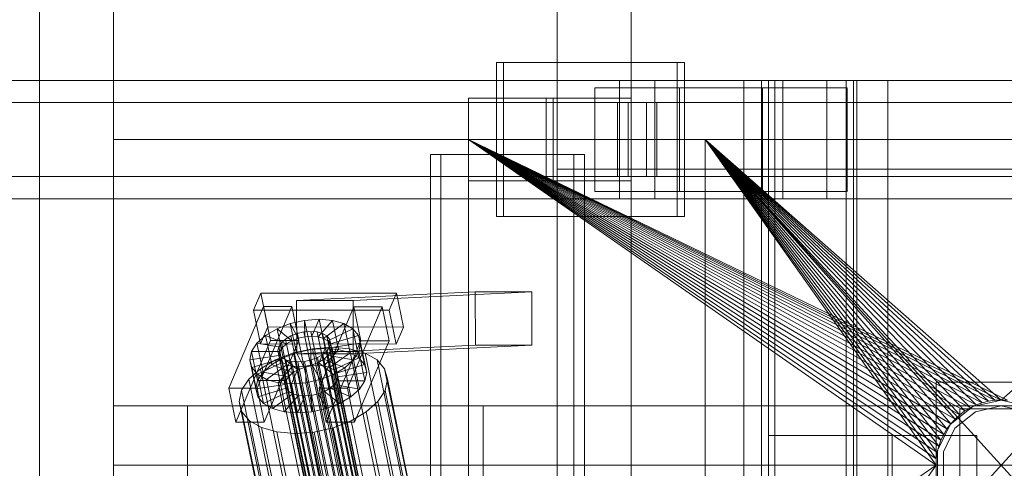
# Model space of a CAD drawing. Header units: millimetres. Extents: x -4738 to 65662, y -68080 to 6847.
# Tile 636 of 656: x 23718 to 24051, y -17681 to -17530. Entities that reach past the tile are written whole.
import ezdxf

# ---------------------------------------------------------------- set-up
doc = ezdxf.new("R2010")
doc.units = ezdxf.units.MM
for name, color, linetype, lineweight in [('COTAS_O', 1, 'Continuous', 0), ('superior_briquetadora', 7, 'Continuous', 0), ('superior_C02', 7, 'Continuous', 0)]:
    doc.layers.add(name, color=color, linetype=linetype, lineweight=lineweight)
doc.dimstyles.new('R19_100', dxfattribs={"dimtxt": 250, "dimasz": 150, "dimexe": 150, "dimexo": 80, "dimgap": 100, "dimtad": 1, "dimtih": 1, "dimtoh": 1, "dimdsep": 46, "dimcen": 0.09, "dimadec": 0, "dimazin": 0, "dimtfac": 1, "dimtdec": 4, "dimtofl": 0, "dimtmove": 0, "dimatfit": 3, "dimfxl": 1, "dimtolj": 1, "dimtzin": 0, "dimarcsym": 0})

# ---------------------------------------------------------------- blocks, each defined once
blk = doc.blocks.new('DIM_R30_41')
at = {"layer": 'COTAS_O'}
for p, q in [((23050.07, -17510), (23005.07, -17660)), ((23750.07, -17510), (23050.07, -17510)), ((23050.07, -19480), (23050.07, -17510)), ((23050.07, -17510), (23095.07, -17660)), ((23050.07, -19480), (23005.07, -19330)), ((23050.07, -19480), (23095.07, -19330)), ((23750.07, -19480), (23050.07, -19480))]:
    blk.add_line(p, q, dxfattribs=at)
blk.add_text('1970 O', height=250, rotation=90, dxfattribs=at).set_placement((22950.07, -18495))

msp = doc.modelspace()

# ---------------------------------------------------------------- linework, layer by layer
at = {"layer": 'superior_briquetadora'}
for p, q in [((23725.067, -17685), (23725.067, -17485)), ((23925.067, -17685), (23925.067, -17485)), ((23750.067, -17660), (23750.067, -17510)), ((23750.067, -18490), (23750.067, -17510)), ((23750.067, -17570), (23750.067, -17510)), ((23900.067, -17660), (23900.067, -17510)), ((23750.067, -17790), (23750.067, -17570)), ((23750.067, -17570), (25950.067, -17570)), ((23750.067, -17680), (23750.067, -17570)), ((23870.067, -17570), (23950.067, -17570)), ((23879.479, -17570), (23870.067, -17570)), ((23870.067, -17570), (24150.067, -17570)), ((23870.067, -17570), (24350.067, -17570)), ((23870.067, -17790), (23870.067, -17570)), ((23870.067, -17570), (23870.067, -17583.45)), ((23870.067, -17570), (24028.067, -17680)), ((24028.173, -17677.844), (23870.067, -17570)), ((24028.49, -17675.708), (23870.067, -17570)), ((24029.015, -17673.614), (23870.067, -17570)), ((24029.742, -17671.581), (23870.067, -17570)), ((24030.665, -17669.629), (23870.067, -17570)), ((24031.775, -17667.777), (23870.067, -17570)), ((24033.061, -17666.043), (23870.067, -17570)), ((24034.511, -17664.444), (23870.067, -17570)), ((24036.111, -17662.994), (23870.067, -17570)), ((24037.845, -17661.708), (23870.067, -17570)), ((24039.697, -17660.598), (23870.067, -17570)), ((24041.648, -17659.675), (23870.067, -17570)), ((24043.681, -17658.947), (23870.067, -17570)), ((24045.775, -17658.423), (23870.067, -17570)), ((24047.911, -17658.106), (23870.067, -17570)), ((24050.067, -17658), (23870.067, -17570)), ((24052.224, -17658.106), (23870.067, -17570)), ((23870.067, -17570), (25830.067, -17570)), ((23880.462, -17570), (23879.479, -17570)), ((23879.479, -17570), (23950.067, -17570)), ((23886.973, -17570), (23880.462, -17570)), ((23880.462, -17570), (23950.067, -17570)), ((23950.067, -17570), (23886.973, -17570)), ((23929.237, -17570), (23886.973, -17570)), ((24150.067, -17570), (23929.237, -17570)), ((23954.067, -17570), (23929.237, -17570)), ((23950.067, -17790), (23950.067, -17570)), ((23950.067, -17570), (24150.067, -17570)), ((23950.067, -17570), (24028.067, -17680)), ((23950.067, -17570), (24039.697, -17660.598)), ((24037.845, -17661.708), (23950.067, -17570)), ((24036.111, -17662.994), (23950.067, -17570)), ((24034.511, -17664.444), (23950.067, -17570)), ((24033.061, -17666.043), (23950.067, -17570)), ((24031.775, -17667.777), (23950.067, -17570)), ((24030.665, -17669.629), (23950.067, -17570)), ((24029.742, -17671.581), (23950.067, -17570)), ((24029.015, -17673.614), (23950.067, -17570)), ((24028.49, -17675.708), (23950.067, -17570)), ((24028.173, -17677.844), (23950.067, -17570)), ((23950.067, -17570), (24041.648, -17659.675)), ((23950.067, -17570), (24043.681, -17658.947)), ((23950.067, -17570), (24045.775, -17658.423)), ((23950.067, -17570), (24047.911, -17658.106)), ((23950.067, -17570), (24050.067, -17658)), ((23950.067, -17790), (24150.067, -17570)), ((23950.067, -17570), (24150.067, -17790)), ((24230.067, -17570), (23954.067, -17570)), ((24243.401, -17570), (23954.067, -17570)), ((24050.067, -17658), (24150.067, -17570)), ((23900.067, -17590), (23900.067, -17580)), ((23900.067, -17580), (25800.067, -17580)), ((23870.067, -17583.45), (23870.067, -17790)), ((23900.067, -17590), (25800.067, -17590)), ((24072.067, -17652), (24028.067, -17652)), ((24028.067, -17652), (24028.067, -17708)), ((24050.067, -17658), (24040.522, -17660.179)), ((24041.648, -17659.675), (24043.681, -17658.947)), ((24043.681, -17658.947), (24045.775, -17658.423)), ((24045.775, -17658.423), (24047.911, -17658.106)), ((24047.911, -17658.106), (24050.067, -17658)), ((24059.613, -17660.179), (24050.067, -17658)), ((24050.067, -17658), (24052.224, -17658.106)), ((23750.067, -19330), (23750.067, -17660)), ((23750.067, -17660), (23900.067, -17660)), ((23775.067, -18720.639), (23775.067, -17660)), ((23775.067, -17660), (23875.067, -17660)), ((23775.067, -18674.804), (23775.067, -17660)), ((23875.067, -18720.639), (23875.067, -17660)), ((23875.067, -18674.804), (23875.067, -17660)), ((23900.067, -19330), (23900.067, -17660)), ((23900.067, -18490), (23900.067, -17660)), ((23900.067, -17790), (23900.067, -17660)), ((23900.067, -17660), (25800.067, -17660)), ((24040.522, -17660.179), (24032.867, -17666.283)), ((24041.39, -17661.981), (24034.431, -17667.53)), ((24036.067, -17661), (24036.067, -17699)), ((24064.067, -17661), (24036.067, -17661)), ((24036.111, -17662.994), (24037.845, -17661.708)), ((24037.845, -17661.708), (24039.697, -17660.598)), ((24039.697, -17660.598), (24041.648, -17659.675)), ((24050.067, -17660), (24041.39, -17661.981)), ((24058.745, -17661.981), (24050.067, -17660)), ((24033.061, -17666.043), (24034.511, -17664.444)), ((24034.511, -17664.444), (24036.111, -17662.994)), ((24032.867, -17666.283), (24028.619, -17675.105)), ((24034.431, -17667.53), (24030.569, -17675.55)), ((24030.665, -17669.629), (24031.775, -17667.777)), ((24031.775, -17667.777), (24033.061, -17666.043)), ((24029.015, -17673.614), (24029.742, -17671.581)), ((24029.742, -17671.581), (24030.665, -17669.629)), ((24028.173, -17677.844), (24028.49, -17675.708)), ((24028.49, -17675.708), (24029.015, -17673.614)), ((24028.619, -17675.105), (24028.619, -17684.895)), ((24030.569, -17675.55), (24030.569, -17684.45)), ((24028.067, -17680), (24028.173, -17677.844)), ((25950.067, -17680), (23750.067, -17680)), ((24028.067, -17680), (23870.067, -17790)), ((23950.067, -17790), (24028.067, -17680)), ((24028.067, -17680), (24028.173, -17682.156))]:
    msp.add_line(p, q, dxfattribs=at)
at = {"layer": 'superior_C02'}
for p, q in [((23940.636, -17544), (23879.545, -17544)), ((23879.545, -17544), (23879.545, -17596)), ((23881.929, -17544), (23879.545, -17544)), ((23881.929, -17596), (23881.929, -17544)), ((23881.929, -17544), (23943.02, -17544)), ((23940.636, -17596), (23940.636, -17544)), ((23940.636, -17544), (23943.02, -17544)), ((23943.02, -17544), (23943.02, -17596)), ((23921.126, -17550), (22775.666, -17550)), ((22787.589, -17550), (23933.048, -17550)), ((23976.266, -17550), (22830.806, -17550)), ((22845.709, -17550), (23991.168, -17550)), ((23941.405, -17552.5), (23912.769, -17552.5)), ((23912.769, -17552.5), (23912.769, -17587.5)), ((23969.399, -17552.5), (23912.769, -17552.5)), ((23921.126, -17550), (23921.126, -17590)), ((23933.048, -17550), (23921.126, -17550)), ((24245.673, -17550), (23921.126, -17550)), ((23933.048, -17590), (23933.048, -17550)), ((23933.048, -17550), (24257.595, -17550)), ((23941.405, -17587.5), (23941.405, -17552.5)), ((23941.405, -17552.5), (23998.035, -17552.5)), ((24001.318, -17550), (23963.136, -17550)), ((23963.136, -17550), (23963.136, -18450)), ((23973.568, -17550), (23963.136, -17550)), ((23997.745, -17550), (23969.109, -17550)), ((23969.109, -17550), (23969.109, -17690)), ((23971.493, -17550), (23969.109, -17550)), ((23969.399, -17587.5), (23969.399, -17552.5)), ((23969.399, -17552.5), (23998.035, -17552.5)), ((23971.493, -17690), (23971.493, -17550)), ((23971.493, -17550), (24000.129, -17550)), ((23973.568, -18450), (23973.568, -17550)), ((23973.568, -17550), (24011.75, -17550)), ((23976.266, -17550), (23976.266, -17590)), ((23991.168, -17550), (23976.266, -17550)), ((24300.813, -17550), (23976.266, -17550)), ((23991.168, -17590), (23991.168, -17550)), ((23991.168, -17550), (24315.715, -17550)), ((23997.745, -17690), (23997.745, -17550)), ((24000.129, -17550), (23997.745, -17550)), ((23998.035, -17552.5), (23998.035, -17587.5)), ((24000.129, -17550), (24000.129, -17690)), ((24001.318, -18450), (24001.318, -17550)), ((24001.318, -17550), (24011.75, -17550)), ((24011.75, -17550), (24011.75, -18450)), ((23898.716, -17556), (23870.079, -17556)), ((23870.079, -17556), (23870.079, -17584)), ((23896.368, -17556), (23870.079, -17556)), ((23896.368, -17584), (23896.368, -17556)), ((23896.368, -17556), (23925.005, -17556)), ((23898.716, -17584), (23898.716, -17556)), ((23898.716, -17556), (23925.005, -17556)), ((23925.005, -17556), (23925.005, -17584)), ((23920.432, -17557.5), (22831.602, -17557.5)), ((22844.912, -17557.5), (23933.742, -17557.5)), ((23920.432, -17557.5), (23920.432, -17582.5)), ((23933.742, -17557.5), (23920.432, -17557.5)), ((23930.169, -17557.5), (23924.005, -17557.5)), ((23924.005, -17557.5), (23924.005, -17582.5)), ((23924.005, -17557.5), (24305.182, -17557.5)), ((23930.169, -17582.5), (23930.169, -17557.5)), ((24311.346, -17557.5), (23930.169, -17557.5)), ((23933.742, -17582.5), (23933.742, -17557.5)), ((23905.662, -17575), (23857.171, -17575)), ((23857.171, -17575), (23857.171, -18425)), ((23860.748, -17575), (23857.171, -17575)), ((23860.748, -18425), (23860.748, -17575)), ((23860.748, -17575), (23909.239, -17575)), ((23905.662, -18425), (23905.662, -17575)), ((23905.662, -17575), (23909.239, -17575)), ((23909.239, -17575), (23909.239, -18425)), ((22831.602, -17582.5), (23920.432, -17582.5)), ((22844.912, -17582.5), (23933.742, -17582.5)), ((23920.432, -17582.5), (23933.742, -17582.5)), ((23924.005, -17582.5), (23930.169, -17582.5)), ((23924.005, -17582.5), (24305.182, -17582.5)), ((23930.169, -17582.5), (24311.346, -17582.5)), ((23870.079, -17584), (23898.716, -17584)), ((23870.079, -17584), (23896.368, -17584)), ((23925.005, -17584), (23896.368, -17584)), ((23925.005, -17584), (23898.716, -17584)), ((23912.769, -17587.5), (23941.405, -17587.5)), ((23969.399, -17587.5), (23912.769, -17587.5)), ((23998.035, -17587.5), (23941.405, -17587.5)), ((23998.035, -17587.5), (23969.399, -17587.5)), ((22775.666, -17590), (23921.126, -17590)), ((22787.589, -17590), (23933.048, -17590)), ((22830.806, -17590), (23976.266, -17590)), ((22845.709, -17590), (23991.168, -17590)), ((23921.126, -17590), (23933.048, -17590)), ((23921.126, -17590), (24245.673, -17590)), ((23933.048, -17590), (24257.595, -17590)), ((23976.266, -17590), (23991.168, -17590)), ((23976.266, -17590), (24300.813, -17590)), ((23991.168, -17590), (24315.715, -17590)), ((23879.545, -17596), (23940.636, -17596)), ((23879.545, -17596), (23881.929, -17596)), ((23943.02, -17596), (23881.929, -17596)), ((23943.02, -17596), (23940.636, -17596)), ((23799.893, -17621.857), (23797.445, -17627.592)), ((23802.274, -17633.325), (23799.893, -17621.857)), ((23799.893, -17621.857), (23845.712, -17621.914)), ((23872.354, -17621.488), (23811.961, -17624.356)), ((23831.052, -17624.356), (23891.445, -17621.488)), ((23843.264, -17627.65), (23845.712, -17621.914)), ((23845.712, -17621.914), (23848.092, -17633.382)), ((23872.43, -17639.486), (23872.354, -17621.488)), ((23872.354, -17621.488), (23891.445, -17621.488)), ((23891.445, -17621.488), (23891.521, -17639.486)), ((23831.052, -17624.356), (23811.961, -17624.356)), ((23811.961, -17624.356), (23812.037, -17642.354)), ((23831.128, -17642.354), (23831.052, -17624.356)), ((23800.799, -17626.449), (23789.048, -17653.98)), ((23843.264, -17627.65), (23797.445, -17627.592)), ((23797.445, -17627.592), (23799.826, -17639.061)), ((23798.594, -17653.992), (23810.344, -17626.461)), ((23803.179, -17637.917), (23800.799, -17626.449)), ((23800.799, -17626.449), (23810.344, -17626.461)), ((23810.344, -17626.461), (23812.724, -17637.929)), ((23831.344, -17626.487), (23819.594, -17654.019)), ((23829.139, -17654.031), (23840.89, -17626.499)), ((23833.724, -17637.955), (23831.344, -17626.487)), ((23831.344, -17626.487), (23840.89, -17626.499)), ((23840.89, -17626.499), (23843.27, -17637.967)), ((23845.644, -17639.118), (23843.264, -17627.65)), ((23805.359, -17633.91), (23809.854, -17632.183)), ((23809.854, -17632.183), (23814.693, -17631.1)), ((23809.854, -17632.183), (23812.507, -17637.157)), ((23811.894, -17642.013), (23809.854, -17632.183)), ((23814.693, -17631.1), (23819.545, -17630.735)), ((23814.693, -17631.1), (23814.799, -17636.643)), ((23816.733, -17640.93), (23814.693, -17631.1)), ((23819.545, -17630.735), (23817.097, -17636.47)), ((23824.081, -17631.112), (23819.246, -17636.649)), ((23821.586, -17640.564), (23819.545, -17630.735)), ((23819.545, -17630.735), (23824.081, -17631.112)), ((23827.99, -17632.206), (23821.098, -17637.167)), ((23826.121, -17640.942), (23824.081, -17631.112)), ((23824.081, -17631.112), (23827.99, -17632.206)), ((23830.031, -17642.036), (23827.99, -17632.206)), ((23827.99, -17632.206), (23831.007, -17633.943)), ((23799.826, -17639.061), (23802.274, -17633.325)), ((23801.513, -17636.164), (23805.359, -17633.91)), ((23848.092, -17633.382), (23802.274, -17633.325)), ((23805.359, -17633.91), (23810.377, -17637.975)), ((23807.399, -17643.74), (23805.359, -17633.91)), ((23810.037, -17636.336), (23812.167, -17635.518)), ((23812.167, -17635.518), (23814.459, -17635.005)), ((23856.542, -17849.317), (23812.167, -17635.518)), ((23814.459, -17635.005), (23816.757, -17634.832)), ((23858.834, -17848.804), (23814.459, -17635.005)), ((23816.757, -17634.832), (23818.906, -17635.011)), ((23861.133, -17848.631), (23816.757, -17634.832)), ((23818.906, -17635.011), (23820.758, -17635.529)), ((23863.281, -17848.809), (23818.906, -17635.011)), ((23820.758, -17635.529), (23822.187, -17636.352)), ((23865.133, -17849.328), (23820.758, -17635.529)), ((23831.007, -17633.943), (23822.527, -17637.99)), ((23833.048, -17643.772), (23831.007, -17633.943)), ((23831.007, -17633.943), (23832.926, -17636.203)), ((23848.092, -17633.382), (23845.644, -17639.118)), ((23791.428, -17665.449), (23803.179, -17637.917)), ((23796.758, -17641.61), (23798.579, -17638.79)), ((23798.579, -17638.79), (23801.513, -17636.164)), ((23798.579, -17638.79), (23807.166, -17640.286)), ((23800.62, -17648.62), (23798.579, -17638.79)), ((23799.826, -17639.061), (23845.644, -17639.118)), ((23812.724, -17637.929), (23800.974, -17665.461)), ((23801.513, -17636.164), (23808.556, -17639.042)), ((23803.553, -17645.994), (23801.513, -17636.164)), ((23812.724, -17637.929), (23803.179, -17637.917)), ((23805.963, -17639.983), (23806.826, -17638.648)), ((23806.826, -17638.648), (23808.216, -17637.404)), ((23851.202, -17852.446), (23806.826, -17638.648)), ((23808.556, -17639.042), (23807.166, -17640.286)), ((23808.216, -17637.404), (23810.037, -17636.336)), ((23852.591, -17851.202), (23808.216, -17637.404)), ((23810.377, -17637.975), (23808.556, -17639.042)), ((23808.556, -17639.042), (23810.596, -17648.872)), ((23854.413, -17850.135), (23810.037, -17636.336)), ((23812.507, -17637.157), (23810.377, -17637.975)), ((23810.377, -17637.975), (23812.418, -17647.804)), ((23814.799, -17636.643), (23812.507, -17637.157)), ((23812.507, -17637.157), (23814.547, -17646.986)), ((23817.097, -17636.47), (23814.799, -17636.643)), ((23814.799, -17636.643), (23816.839, -17646.473)), ((23817.097, -17636.47), (23819.138, -17646.3)), ((23819.246, -17636.649), (23817.097, -17636.47)), ((23819.246, -17636.649), (23821.286, -17646.479)), ((23821.098, -17637.167), (23819.246, -17636.649)), ((23821.098, -17637.167), (23823.138, -17646.997)), ((23822.527, -17637.99), (23821.098, -17637.167)), ((23821.974, -17665.487), (23833.724, -17637.955)), ((23822.187, -17636.352), (23823.096, -17637.422)), ((23866.562, -17850.15), (23822.187, -17636.352)), ((23822.527, -17637.99), (23824.567, -17647.82)), ((23823.436, -17639.061), (23822.527, -17637.99)), ((23823.096, -17637.422), (23823.422, -17638.668)), ((23867.471, -17851.221), (23823.096, -17637.422)), ((23823.422, -17638.668), (23823.145, -17640.005)), ((23867.798, -17852.467), (23823.422, -17638.668)), ((23832.926, -17636.203), (23823.436, -17639.061)), ((23823.436, -17639.061), (23825.476, -17648.891)), ((23823.763, -17640.307), (23823.436, -17639.061)), ((23833.616, -17638.834), (23823.763, -17640.307)), ((23843.27, -17637.967), (23831.519, -17665.499)), ((23834.967, -17646.033), (23832.926, -17636.203)), ((23832.926, -17636.203), (23833.616, -17638.834)), ((23833.616, -17638.834), (23833.03, -17641.655)), ((23835.657, -17648.664), (23833.616, -17638.834)), ((23843.27, -17637.967), (23833.724, -17637.955)), ((23796.172, -17644.431), (23796.758, -17641.61)), ((23796.758, -17641.61), (23806.303, -17641.622)), ((23798.798, -17651.44), (23796.758, -17641.61)), ((23804.867, -17644.416), (23810.877, -17642.107)), ((23805.686, -17641.32), (23805.963, -17639.983)), ((23806.012, -17642.566), (23805.686, -17641.32)), ((23850.061, -17855.119), (23805.686, -17641.32)), ((23850.339, -17853.782), (23805.963, -17639.983)), ((23806.303, -17641.622), (23806.026, -17642.958)), ((23807.166, -17640.286), (23806.303, -17641.622)), ((23806.303, -17641.622), (23808.343, -17651.452)), ((23807.166, -17640.286), (23809.206, -17650.116)), ((23811.894, -17642.013), (23807.399, -17643.74)), ((23810.877, -17642.107), (23817.345, -17640.659)), ((23849.131, -17826.416), (23810.877, -17642.107)), ((23816.733, -17640.93), (23811.894, -17642.013)), ((23814.547, -17646.986), (23811.894, -17642.013)), ((23872.43, -17639.486), (23812.037, -17642.354)), ((23812.037, -17642.354), (23831.128, -17642.354)), ((23821.586, -17640.564), (23816.733, -17640.93)), ((23816.839, -17646.473), (23816.733, -17640.93)), ((23817.345, -17640.659), (23823.832, -17640.17)), ((23855.6, -17824.968), (23817.345, -17640.659)), ((23819.138, -17646.3), (23821.586, -17640.564)), ((23822.282, -17641.341), (23820.892, -17642.585)), ((23821.286, -17646.479), (23826.121, -17640.942)), ((23826.121, -17640.942), (23821.586, -17640.564)), ((23823.145, -17640.005), (23822.282, -17641.341)), ((23866.657, -17855.139), (23822.282, -17641.341)), ((23822.622, -17642.979), (23823.485, -17641.643)), ((23823.138, -17646.997), (23830.031, -17642.036)), ((23823.145, -17640.005), (23867.52, -17853.804)), ((23823.485, -17641.643), (23823.763, -17640.307)), ((23823.485, -17641.643), (23833.03, -17641.655)), ((23825.525, -17651.473), (23823.485, -17641.643)), ((23823.763, -17640.307), (23825.803, -17650.137)), ((23823.832, -17640.17), (23829.896, -17640.674)), ((23862.087, -17824.479), (23823.832, -17640.17)), ((23830.031, -17642.036), (23826.121, -17640.942)), ((23829.896, -17640.674), (23835.122, -17642.137)), ((23868.15, -17824.984), (23829.896, -17640.674)), ((23833.048, -17643.772), (23830.031, -17642.036)), ((23891.521, -17639.486), (23831.128, -17642.354)), ((23833.03, -17641.655), (23831.209, -17644.475)), ((23833.03, -17641.655), (23835.071, -17651.485)), ((23835.122, -17642.137), (23839.155, -17644.459)), ((23873.377, -17826.446), (23835.122, -17642.137)), ((23891.521, -17639.486), (23872.43, -17639.486)), ((23796.172, -17644.431), (23806.026, -17642.958)), ((23796.862, -17647.062), (23796.172, -17644.431)), ((23798.212, -17654.261), (23796.172, -17644.431)), ((23796.862, -17647.062), (23806.352, -17644.204)), ((23798.781, -17649.322), (23807.261, -17645.275)), ((23799.726, -17647.428), (23804.867, -17644.416)), ((23807.399, -17643.74), (23803.553, -17645.994)), ((23843.122, -17828.725), (23804.867, -17644.416)), ((23806.921, -17643.637), (23806.012, -17642.566)), ((23850.388, -17856.365), (23806.012, -17642.566)), ((23806.026, -17642.958), (23806.352, -17644.204)), ((23806.026, -17642.958), (23808.066, -17652.788)), ((23806.352, -17644.204), (23807.261, -17645.275)), ((23806.352, -17644.204), (23808.393, -17654.034)), ((23808.35, -17644.459), (23806.921, -17643.637)), ((23851.297, -17857.435), (23806.921, -17643.637)), ((23807.261, -17645.275), (23808.691, -17646.098)), ((23807.261, -17645.275), (23809.302, -17655.105)), ((23812.418, -17647.804), (23807.399, -17643.74)), ((23810.202, -17644.978), (23808.35, -17644.459)), ((23852.726, -17858.258), (23808.35, -17644.459)), ((23812.351, -17645.156), (23810.202, -17644.978)), ((23854.578, -17858.776), (23810.202, -17644.978)), ((23814.649, -17644.983), (23812.351, -17645.156)), ((23856.726, -17858.955), (23812.351, -17645.156)), ((23816.941, -17644.47), (23814.649, -17644.983)), ((23859.025, -17858.782), (23814.649, -17644.983)), ((23819.071, -17643.652), (23816.941, -17644.47)), ((23861.317, -17858.269), (23816.941, -17644.47)), ((23817.281, -17646.108), (23819.411, -17645.29)), ((23820.892, -17642.585), (23819.071, -17643.652)), ((23863.446, -17857.451), (23819.071, -17643.652)), ((23819.411, -17645.29), (23821.232, -17644.223)), ((23824.43, -17649.355), (23819.411, -17645.29)), ((23819.411, -17645.29), (23821.451, -17655.12)), ((23865.268, -17856.383), (23820.892, -17642.585)), ((23821.232, -17644.223), (23822.622, -17642.979)), ((23828.275, -17647.101), (23821.232, -17644.223)), ((23821.232, -17644.223), (23823.273, -17654.053)), ((23831.209, -17644.475), (23822.622, -17642.979)), ((23822.622, -17642.979), (23824.662, -17652.809)), ((23824.567, -17647.82), (23833.048, -17643.772)), ((23831.209, -17644.475), (23828.275, -17647.101)), ((23833.249, -17654.305), (23831.209, -17644.475)), ((23834.967, -17646.033), (23833.048, -17643.772)), ((23839.155, -17644.459), (23841.721, -17647.481)), ((23877.41, -17828.768), (23839.155, -17644.459)), ((23795.804, -17650.939), (23799.726, -17647.428)), ((23798.781, -17649.322), (23796.862, -17647.062)), ((23798.902, -17656.892), (23796.862, -17647.062)), ((23800.62, -17648.62), (23798.798, -17651.44)), ((23837.981, -17831.737), (23799.726, -17647.428)), ((23803.553, -17645.994), (23800.62, -17648.62)), ((23809.206, -17650.116), (23800.62, -17648.62)), ((23801.798, -17651.059), (23808.691, -17646.098)), ((23810.596, -17648.872), (23803.553, -17645.994)), ((23805.707, -17652.153), (23810.542, -17646.616)), ((23808.691, -17646.098), (23810.542, -17646.616)), ((23808.691, -17646.098), (23810.731, -17655.927)), ((23809.206, -17650.116), (23810.596, -17648.872)), ((23810.243, -17652.53), (23812.691, -17646.795)), ((23810.542, -17646.616), (23812.691, -17646.795)), ((23810.542, -17646.616), (23812.583, -17656.446)), ((23810.596, -17648.872), (23812.418, -17647.804)), ((23812.418, -17647.804), (23814.547, -17646.986)), ((23812.691, -17646.795), (23814.989, -17646.622)), ((23812.691, -17646.795), (23814.731, -17656.624)), ((23814.547, -17646.986), (23816.839, -17646.473)), ((23814.989, -17646.622), (23817.281, -17646.108)), ((23815.095, -17652.165), (23814.989, -17646.622)), ((23814.989, -17646.622), (23817.03, -17656.451)), ((23816.839, -17646.473), (23819.138, -17646.3)), ((23819.934, -17651.082), (23817.281, -17646.108)), ((23817.281, -17646.108), (23819.322, -17655.938)), ((23819.138, -17646.3), (23821.286, -17646.479)), ((23821.286, -17646.479), (23823.138, -17646.997)), ((23823.138, -17646.997), (23824.567, -17647.82)), ((23828.275, -17647.101), (23824.43, -17649.355)), ((23824.567, -17647.82), (23825.476, -17648.891)), ((23825.476, -17648.891), (23834.967, -17646.033)), ((23825.476, -17648.891), (23825.803, -17650.137)), ((23825.803, -17650.137), (23835.657, -17648.664)), ((23830.315, -17656.931), (23828.275, -17647.101)), ((23835.657, -17648.664), (23834.967, -17646.033)), ((23835.071, -17651.485), (23835.657, -17648.664)), ((23841.721, -17647.481), (23842.643, -17650.998)), ((23879.975, -17831.79), (23841.721, -17647.481)), ((23793.369, -17654.709), (23795.804, -17650.939)), ((23834.059, -17835.248), (23795.804, -17650.939)), ((23798.798, -17651.44), (23798.212, -17654.261)), ((23801.798, -17651.059), (23798.781, -17649.322)), ((23800.821, -17659.152), (23798.781, -17649.322)), ((23808.343, -17651.452), (23798.798, -17651.44)), ((23805.707, -17652.153), (23801.798, -17651.059)), ((23803.838, -17660.889), (23801.798, -17651.059)), ((23810.243, -17652.53), (23805.707, -17652.153)), ((23807.747, -17661.983), (23805.707, -17652.153)), ((23808.066, -17652.788), (23808.343, -17651.452)), ((23808.343, -17651.452), (23809.206, -17650.116)), ((23815.095, -17652.165), (23810.243, -17652.53)), ((23819.934, -17651.082), (23815.095, -17652.165)), ((23817.136, -17661.995), (23815.095, -17652.165)), ((23824.43, -17649.355), (23819.934, -17651.082)), ((23821.974, -17660.912), (23819.934, -17651.082)), ((23826.47, -17659.184), (23824.43, -17649.355)), ((23825.525, -17651.473), (23824.662, -17652.809)), ((23825.803, -17650.137), (23825.525, -17651.473)), ((23835.071, -17651.485), (23825.525, -17651.473)), ((23833.249, -17654.305), (23835.071, -17651.485)), ((23842.643, -17650.998), (23841.86, -17654.769)), ((23880.898, -17835.307), (23842.643, -17650.998)), ((23798.594, -17653.992), (23789.048, -17653.98)), ((23789.048, -17653.98), (23791.428, -17665.449)), ((23792.586, -17658.48), (23793.369, -17654.709)), ((23831.624, -17839.018), (23793.369, -17654.709)), ((23808.066, -17652.788), (23798.212, -17654.261)), ((23798.212, -17654.261), (23798.902, -17656.892)), ((23800.974, -17665.461), (23798.594, -17653.992)), ((23808.393, -17654.034), (23798.902, -17656.892)), ((23809.302, -17655.105), (23800.821, -17659.152)), ((23808.393, -17654.034), (23808.066, -17652.788)), ((23809.302, -17655.105), (23808.393, -17654.034)), ((23810.731, -17655.927), (23809.302, -17655.105)), ((23812.283, -17662.36), (23810.243, -17652.53)), ((23821.451, -17655.12), (23819.322, -17655.938)), ((23829.139, -17654.031), (23819.594, -17654.019)), ((23819.594, -17654.019), (23821.974, -17665.487)), ((23823.273, -17654.053), (23821.451, -17655.12)), ((23821.451, -17655.12), (23826.47, -17659.184)), ((23824.662, -17652.809), (23823.273, -17654.053)), ((23823.273, -17654.053), (23830.315, -17656.931)), ((23824.662, -17652.809), (23833.249, -17654.305)), ((23831.519, -17665.499), (23829.139, -17654.031)), ((23830.315, -17656.931), (23833.249, -17654.305)), ((23841.86, -17654.769), (23839.424, -17658.539)), ((23841.86, -17654.769), (23880.115, -17839.078)), ((23793.508, -17661.997), (23792.586, -17658.48)), ((23830.84, -17842.789), (23792.586, -17658.48)), ((23798.902, -17656.892), (23800.821, -17659.152)), ((23800.821, -17659.152), (23803.838, -17660.889)), ((23810.731, -17655.927), (23803.838, -17660.889)), ((23812.583, -17656.446), (23807.747, -17661.983)), ((23812.583, -17656.446), (23810.731, -17655.927)), ((23814.731, -17656.624), (23812.283, -17662.36)), ((23814.731, -17656.624), (23812.583, -17656.446)), ((23817.03, -17656.451), (23814.731, -17656.624)), ((23819.322, -17655.938), (23817.03, -17656.451)), ((23817.03, -17656.451), (23817.136, -17661.995)), ((23819.322, -17655.938), (23821.974, -17660.912)), ((23826.47, -17659.184), (23830.315, -17656.931)), ((23839.424, -17658.539), (23835.503, -17662.05)), ((23877.679, -17842.848), (23839.424, -17658.539)), ((23796.073, -17665.019), (23793.508, -17661.997)), ((23831.763, -17846.306), (23793.508, -17661.997)), ((23803.838, -17660.889), (23807.747, -17661.983)), ((23807.747, -17661.983), (23812.283, -17662.36)), ((23812.283, -17662.36), (23817.136, -17661.995)), ((23817.136, -17661.995), (23821.974, -17660.912)), ((23821.974, -17660.912), (23826.47, -17659.184)), ((23835.503, -17662.05), (23830.362, -17665.062)), ((23873.757, -17846.359), (23835.503, -17662.05)), ((23791.428, -17665.449), (23800.974, -17665.461)), ((23800.107, -17667.341), (23796.073, -17665.019)), ((23834.328, -17849.328), (23796.073, -17665.019)), ((23821.974, -17665.487), (23831.519, -17665.499)), ((23830.362, -17665.062), (23824.352, -17667.371)), ((23868.617, -17849.371), (23830.362, -17665.062)), ((23805.333, -17668.803), (23800.107, -17667.341)), ((23838.361, -17851.65), (23800.107, -17667.341)), ((23811.396, -17669.308), (23805.333, -17668.803)), ((23843.588, -17853.113), (23805.333, -17668.803)), ((23817.883, -17668.819), (23811.396, -17669.308)), ((23824.352, -17667.371), (23817.883, -17668.819)), ((23856.138, -17853.128), (23817.883, -17668.819)), ((23862.607, -17851.68), (23824.352, -17667.371)), ((23849.651, -17853.617), (23811.396, -17669.308)), ((24000.129, -17670), (23971.493, -17670)), ((23971.493, -17670), (23971.493, -17690)), ((24013.22, -17670), (23971.493, -17670)), ((24000.129, -17690), (24000.129, -17670)), ((24041.857, -17670), (24000.129, -17670)), ((24013.22, -17690), (24013.22, -17670)), ((24013.22, -17670), (24041.857, -17670)), ((24041.857, -17670), (24041.857, -17690))]:
    msp.add_line(p, q, dxfattribs=at)

# ---------------------------------------------------------------- dimensions: what is measured, and where the dimension line sits
at = {"layer": 'COTAS_O'}
dim = msp.add_aligned_dim(p1=(23750.067, -19480), p2=(23750.067, -17510), distance=700, text='<> O', dimstyle='R19_100', dxfattribs=at)
dim.commit()
dim.dimension.update_dxf_attribs({"geometry": 'DIM_R30_41', "text_midpoint": (23050.067, -18495)})

doc.saveas('drawing.dxf')
